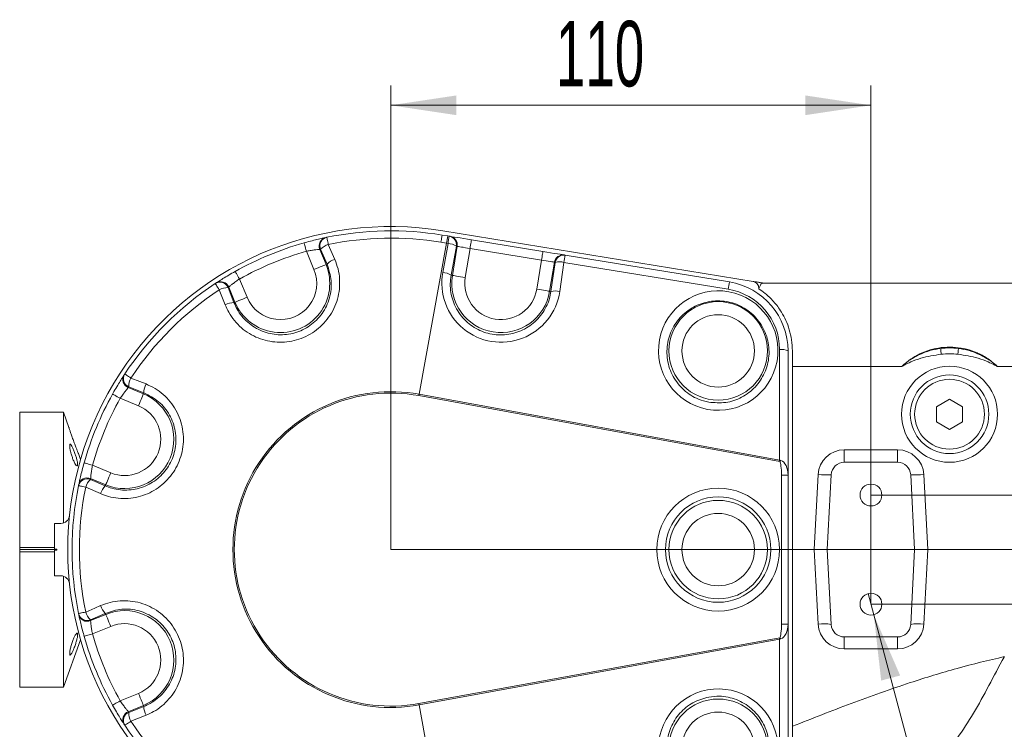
# Model space of a CAD drawing. Header units: millimetres. Extents: x 0 to 8410, y 0 to 5940.
# Tile 263 of 274: x 4405 to 5157, y 4840 to 5382. Entities that reach past the tile are written whole.
import ezdxf

# ---------------------------------------------------------------- set-up
doc = ezdxf.new("R2010")
doc.units = ezdxf.units.MM
doc.header["$LTSCALE"] = 10
doc.styles.add('SLDTEXTSTYLE0', font='TXT', dxfattribs={"width": 0.605})
doc.dimstyles.new('SLDDIMSTYLE10', dxfattribs={"dimtxt": 50, "dimasz": 50, "dimexe": 0, "dimexo": 0.0625, "dimgap": 12.5, "dimtad": 0, "dimtih": 1, "dimtoh": 1, "dimdec": 1, "dimlfac": 0.3, "dimrnd": 1e-09, "dimzin": 12, "dimdsep": 46, "dimtxsty": 'SLDTEXTSTYLE0', "dimblk1": 'NONE', "dimsah": 1, "dimcen": 0, "dimadec": 0, "dimazin": 0, "dimtfac": 1, "dimtmove": 0, "dimatfit": 3, "dimldrblk": 'NONE', "dimfxl": 1, "dimfrac": 2, "dimtolj": 1, "dimtzin": 12, "dimarcsym": 0})
doc.dimstyles.new('SLDDIMSTYLE11', dxfattribs={"dimtxt": 50, "dimasz": 50, "dimexe": 0, "dimexo": 0.0625, "dimgap": 12.5, "dimtad": 1, "dimtoh": 1, "dimdec": 1, "dimlfac": 0.3, "dimrnd": 1e-09, "dimzin": 12, "dimdsep": 46, "dimtxsty": 'SLDTEXTSTYLE0', "dimsah": 1, "dimcen": 0.09, "dimadec": 0, "dimazin": 0, "dimtfac": 1, "dimtofl": 0, "dimtmove": 0, "dimatfit": 3, "dimfxl": 1, "dimfrac": 2, "dimtolj": 1, "dimtzin": 12, "dimarcsym": 0})
doc.dimstyles.new('SLDDIMSTYLE12', dxfattribs={"dimtxt": 50, "dimasz": 50, "dimexe": 0, "dimexo": 0.0625, "dimgap": 12.5, "dimtad": 1, "dimtoh": 1, "dimdec": 1, "dimlfac": 0.3, "dimrnd": 1e-09, "dimzin": 12, "dimdsep": 46, "dimtxsty": 'SLDTEXTSTYLE0', "dimsah": 1, "dimcen": 0.09, "dimadec": 0, "dimazin": 0, "dimtfac": 1, "dimtofl": 0, "dimtmove": 0, "dimatfit": 3, "dimfxl": 1, "dimfrac": 2, "dimtolj": 1, "dimtzin": 12, "dimarcsym": 0})
doc.dimstyles.new('SLDDIMSTYLE13', dxfattribs={"dimtxt": 50, "dimasz": 50, "dimexe": 0, "dimexo": 0.0625, "dimgap": 12.5, "dimtad": 1, "dimtoh": 1, "dimdec": 1, "dimlfac": 0.3, "dimrnd": 1e-09, "dimzin": 12, "dimdsep": 46, "dimtxsty": 'SLDTEXTSTYLE0', "dimsah": 1, "dimcen": 0.09, "dimadec": 0, "dimazin": 0, "dimtol": 1, "dimtp": 0.2, "dimtm": 0.2, "dimtfac": 1, "dimtdec": 1, "dimtofl": 0, "dimtmove": 0, "dimatfit": 3, "dimfxl": 1, "dimfrac": 2, "dimtolj": 1, "dimarcsym": 0})

# ---------------------------------------------------------------- blocks, each defined once
blk = doc.blocks.new('*D60')
at = {"color": 7, "linetype": 'Continuous', "lineweight": 0}
for p, q in [((4688.14, 4977.43), (4688.14, 5331.61)), ((5054.8, 4935.76), (5054.8, 5331.61)), ((4688.14, 5316.61), (5054.8, 5316.61))]:
    blk.add_line(p, q, dxfattribs=at)
for points in [[(4688.14, 5316.61), (4738.14, 5309.11), (4738.14, 5324.11)], [(5054.8, 5316.61), (5004.8, 5324.11), (5004.8, 5309.11)]]:
    blk.add_solid(points, dxfattribs=at)
at = {"color": 7, "linetype": 'Continuous', "lineweight": 0, "insert": (4814.18, 5381.07), "char_height": 50, "attachment_point": 1, "style": 'SLDTEXTSTYLE0'}
blk.add_mtext('110', dxfattribs=at)
blk = doc.blocks.new('*D61')
at = {"color": 7, "linetype": 'Continuous', "lineweight": 0}
for p, q in [((5332.33, 5019.1), (5332.33, 5223.63)), ((5054.8, 5019.1), (5347.33, 5019.1)), ((5332.33, 4977.43), (5332.33, 5019.1)), ((4688.14, 4977.43), (5347.33, 4977.43)), ((5332.33, 4977.43), (5332.33, 4877.43))]:
    blk.add_line(p, q, dxfattribs=at)
for points in [[(5332.33, 5019.1), (5339.83, 5069.1), (5324.83, 5069.1)], [(5332.33, 4977.43), (5324.83, 4927.43), (5339.83, 4927.43)]]:
    blk.add_solid(points, dxfattribs=at)
at = {"color": 7, "linetype": 'Continuous', "lineweight": 0, "insert": (5267.87, 5074.09), "char_height": 50, "attachment_point": 1, "rotation": 90, "style": 'SLDTEXTSTYLE0'}
blk.add_mtext('12,5', dxfattribs=at)
blk = doc.blocks.new('*D62')
at = {"color": 7, "linetype": 'Continuous', "lineweight": 0}
for p, q in [((5441.68, 5019.1), (5441.68, 5324.48)), ((5054.8, 5019.1), (5456.68, 5019.1)), ((5441.68, 5019.1), (5441.68, 4935.76)), ((5054.8, 4935.76), (5456.68, 4935.76)), ((5441.68, 4935.76), (5441.68, 4835.76))]:
    blk.add_line(p, q, dxfattribs=at)
for points in [[(5441.68, 5019.1), (5449.18, 5069.1), (5434.18, 5069.1)], [(5441.68, 4935.76), (5434.18, 4885.76), (5449.18, 4885.76)]]:
    blk.add_solid(points, dxfattribs=at)
at = {"color": 7, "linetype": 'Continuous', "lineweight": 0, "char_height": 50, "attachment_point": 1, "rotation": 90, "style": 'SLDTEXTSTYLE0'}
for s, insert in [('±0,2', (5377.23, 5175.45)), ('25', (5377.23, 5079.97))]:
    blk.add_mtext(s, dxfattribs=dict(at, insert=insert))
blk = doc.blocks.new('SW_SYMBOL_HOLE_DEPTH')
at = {"color": 0, "linetype": 'Continuous', "lineweight": 0}
for p, q in [((0, 8750), (8000, 8750)), ((4000, 8750), (4000, 750)), ((1000, 5550), (4000, 750)), ((7000, 5550), (4000, 750))]:
    blk.add_line(p, q, dxfattribs=at)
blk = doc.blocks.new('*D63')
at = {"color": 7, "linetype": 'Continuous', "lineweight": 0}
for p, q in [((5052.66, 4943.82), (5056.95, 4927.71)), ((5056.95, 4927.71), (5130.82, 4650.62)), ((5130.82, 4650.62), (5520.01, 4650.62))]:
    blk.add_line(p, q, dxfattribs=at)
blk.add_solid([(5056.95, 4927.71), (5062.58, 4877.47), (5077.08, 4881.33)], dxfattribs=at)
at = {"color": 7, "linetype": 'Continuous', "lineweight": 0, "xscale": 0.0064453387, "yscale": 0.0064453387, "zscale": 0.0064453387}
blk.add_blockref('SW_SYMBOL_HOLE_DEPTH', (5358.75, 4657.85), dxfattribs=at)
at = {"color": 7, "linetype": 'Continuous', "lineweight": 0, "char_height": 50, "attachment_point": 1, "style": 'SLDTEXTSTYLE0'}
for s, insert in [('2x M', (5171.69, 4715.08)), ('6', (5320.56, 4715.08)), ('12', (5427.81, 4715.21))]:
    blk.add_mtext(s, dxfattribs=dict(at, insert=insert))
blk = doc.blocks.new('_NONE')

msp = doc.modelspace()

# ---------------------------------------------------------------- linework, layer by layer
at = {"color": 7, "linetype": 'Continuous', "lineweight": 0}
for p, q in [((4727.381448, 5217.578006), (4731.675764, 5216.876261)), ((4964.840789, 5182.15139), (4727.919082, 5220.867785)), ((4731.675764, 5216.876261), (4732.743879, 5216.701818)), ((4732.743879, 5216.701818), (4733.372509, 5216.598901)), ((4749.730805, 5213.925831), (4804.331839, 5205.003413)), ((4820.690532, 5202.329946), (4821.291347, 5202.231797)), ((4821.291347, 5202.231797), (4946.739256, 5181.73217)), ((4971.73347, 5180.763396), (5201.471229, 5180.763396)), ((4969.115634, 5176.546963), (4969.115634, 5177.190694)), ((4991.47135, 5129.096898), (4991.47135, 5034.319155)), ((4994.804442, 5117.307496), (4994.804442, 5129.096898)), ((4994.804442, 4977.430098), (4994.804442, 5117.307496)), ((5104.804416, 5086.536797), (5114.804486, 5092.310501)), ((5114.804486, 5092.310501), (5124.804556, 5086.536797)), ((4438.137988, 5082.430037), (4404.804686, 5082.430037)), ((4404.804686, 4979.083928), (4404.804686, 5082.430037)), ((4442.42833, 5070.642623), (4438.137988, 5082.430037)), ((4438.137988, 4997.714353), (4438.137988, 5082.430037)), ((5104.804416, 5074.989788), (5104.804416, 5086.536797)), ((5124.804556, 5086.536797), (5124.804556, 5074.989788)), ((5114.804486, 5069.216482), (5104.804416, 5074.989788)), ((5124.804556, 5074.989788), (5114.804486, 5069.216482)), ((4451.283991, 5046.311609), (4449.623008, 5050.875736)), ((5034.454643, 5044.096701), (5075.154284, 5044.096701)), ((4991.47135, 5034.319155), (4991.47135, 4920.541041)), ((5021.471162, 4977.430098), (5024.468481, 5034.620357)), ((5085.140844, 5034.620357), (5088.137765, 4977.430098)), ((4431.471407, 4977.763486), (4431.471407, 4997.430238)), ((4436.211963, 4997.430238), (4431.471407, 4997.430238)), ((4431.471407, 4979.083928), (4404.804686, 4979.083928)), ((4404.804686, 4979.083928), (4404.804686, 4977.430098)), ((4433.137953, 4977.430098), (4404.804686, 4977.430098)), ((4404.804686, 4977.430098), (4404.804686, 4975.776665)), ((4433.137953, 4977.763486), (4431.471407, 4977.763486)), ((4431.471407, 4957.429958), (4431.471407, 4977.096709)), ((4431.471407, 4977.096709), (4433.137953, 4977.096709)), ((4433.137953, 4977.096709), (4433.137953, 4977.763486)), ((4994.804442, 4842.561476), (4994.804442, 4977.430098)), ((4994.804442, 4977.430098), (5011.482616, 4977.430098)), ((5024.468481, 4920.240236), (5021.471162, 4977.430098)), ((5088.137765, 4977.430098), (5085.140844, 4920.240236)), ((5098.126312, 4977.430098), (5201.471229, 4977.430098)), ((4404.804686, 4872.430158), (4404.804686, 4975.776665)), ((4404.804686, 4975.776665), (4431.471407, 4975.776665)), ((4436.211963, 4957.429958), (4431.471407, 4957.429958)), ((4438.137988, 4872.430158), (4438.137988, 4957.145842)), ((4991.47135, 4920.541041), (4991.47135, 4825.763297)), ((5075.154284, 4910.763495), (5034.454643, 4910.763495)), ((4438.137988, 4872.430158), (4451.283991, 4908.548586)), ((4404.804686, 4872.430158), (4438.137988, 4872.430158)), ((4994.804442, 4842.561476), (4994.804442, 4825.763297))]:
    msp.add_line(p, q, dxfattribs=at)
at = {"color": 8, "linetype": 'Continuous', "lineweight": 0}
for p, q in [((4709.75993, 5096.005194), (4730.792025, 5211.346937)), ((4730.792025, 5211.346937), (4726.478239, 5212.051861)), ((4727.853914, 5189.032547), (4731.860141, 5211.172096)), ((4731.860141, 5211.172096), (4730.792025, 5211.346937)), ((4629.50466, 5191.269708), (4623.747249, 5205.169114)), ((4633.911033, 5206.619891), (4638.692518, 5195.075663)), ((4639.472544, 5195.398721), (4634.547213, 5206.751021)), ((4738.212406, 5209.052953), (4734.205782, 5186.913403)), ((4735.212703, 5186.748894), (4738.840639, 5208.950433)), ((4738.840639, 5208.950433), (4738.212406, 5209.052953)), ((4748.655935, 5207.34667), (4745.027601, 5185.144735)), ((4803.256968, 5198.423855), (4748.655935, 5207.34667)), ((4639.472544, 5195.398721), (4638.692518, 5195.075663)), ((4799.628635, 5176.222317), (4803.256968, 5198.423855)), ((4813.071867, 5196.820093), (4809.44393, 5174.618555)), ((4810.423036, 5174.458417), (4813.672681, 5196.721944)), ((4813.672681, 5196.721944), (4813.071867, 5196.820093)), ((4820.407609, 5196.702473), (4817.157566, 5174.438946)), ((4945.855518, 5176.202449), (4820.407609, 5196.702473)), ((4572.633485, 5183.996749), (4578.390499, 5170.097741)), ((4734.205782, 5186.913403), (4735.212703, 5186.748894)), ((4561.699211, 5164.315296), (4557.164887, 5175.832105)), ((4563.87796, 5177.478783), (4568.422615, 5165.968728)), ((4569.202641, 5166.291786), (4564.420759, 5177.836013)), ((4810.423036, 5174.458417), (4809.44393, 5174.618555)), ((4568.422615, 5165.968728), (4569.202641, 5166.291786)), ((4984.995901, 5045.816493), (4984.995901, 5130.146734)), ((4994.804442, 5117.307496), (5078.361412, 5117.307496)), ((5151.247958, 5117.307496), (5201.471229, 5117.307496)), ((4487.732231, 5101.147485), (4499.276459, 5096.365603)), ((4499.599516, 5097.145629), (4488.089064, 5101.689887)), ((4495.470504, 5087.177349), (4481.571098, 5092.93476)), ((4499.599516, 5097.145629), (4499.276459, 5096.365603)), ((4985.118687, 5044.709437), (4709.568401, 5094.955357)), ((4709.75993, 5096.005194), (4984.995901, 5045.816493)), ((5034.454643, 5044.096701), (5034.454643, 5053.615165)), ((5034.454643, 5053.615165), (5075.154284, 5053.615165)), ((5075.154284, 5044.096701), (5075.154284, 5053.615165)), ((4460.399131, 5041.820995), (4474.298536, 5036.063584)), ((4458.817223, 5031.021031), (4470.169524, 5026.095701)), ((4470.492581, 5026.875329), (4458.948354, 5031.657211)), ((4986.471315, 4920.541041), (4986.471315, 5034.319155)), ((4986.471315, 5034.319155), (4991.47135, 5034.319155)), ((5011.482616, 4977.430098), (5014.482319, 5034.66208)), ((5095.127006, 5034.66208), (5098.126312, 4977.430098)), ((4466.584503, 5020.172191), (4455.234587, 5025.109442)), ((4470.169524, 5026.095701), (4470.492581, 5026.875329)), ((5014.482319, 4920.592301), (5011.503279, 4977.430495)), ((5098.105649, 4977.430495), (5095.127006, 4920.592301)), ((4470.169524, 4928.764892), (4458.817223, 4923.839164)), ((4458.948354, 4923.202984), (4470.492581, 4927.984866)), ((4470.169524, 4928.764892), (4470.492581, 4927.984866)), ((4474.298536, 4918.796611), (4460.399131, 4913.039597)), ((4986.471315, 4920.541041), (4991.47135, 4920.541041)), ((4709.568401, 4859.905235), (4985.118687, 4910.151156)), ((5034.454643, 4901.639216), (5034.454643, 4910.763495)), ((5075.154284, 4901.639216), (5075.154284, 4910.763495)), ((4984.995901, 4909.043702), (4709.75993, 4858.855399)), ((4984.995901, 4824.713461), (4984.995901, 4909.043702)), ((5075.154284, 4901.639216), (5034.454643, 4901.639216)), ((4481.571098, 4861.925435), (4495.470504, 4867.682847)), ((4499.276459, 4858.494592), (4487.732231, 4853.71271)), ((4488.089064, 4853.170308), (4499.599516, 4857.714963)), ((4499.599516, 4857.714963), (4499.276459, 4858.494592)), ((4709.75993, 4858.855399), (4730.792025, 4743.513656)), ((4501.252552, 4850.991559), (4489.735742, 4846.456838))]:
    msp.add_line(p, q, dxfattribs=at)
at = {"color": 8, "linetype": 'Continuous', "lineweight": 0, "flags": 128}
for points in [[(4727.381448, 5217.578006), (4727.364758, 5217.476281), (4727.315485, 5217.173489), (4727.23482, 5216.679566), (4727.125148, 5216.009609), (4726.990441, 5215.184284), (4726.834277, 5214.229417), (4726.661821, 5213.174415), (4726.478239, 5212.051861)], [(4621.933281, 5211.584163), (4621.968249, 5211.46098), (4622.071564, 5211.095802), (4622.239252, 5210.502935), (4622.464557, 5209.705027), (4622.739533, 5208.733074), (4623.053054, 5207.624031), (4623.393198, 5206.420414), (4623.747249, 5205.169114)], [(4639.335453, 5215.819272), (4639.356116, 5215.718341), (4639.417708, 5215.417934), (4639.518241, 5214.927586), (4639.654139, 5214.262398), (4639.821827, 5213.443033), (4640.016138, 5212.495319), (4640.230318, 5211.447867), (4640.458405, 5210.333658)], [(4640.458405, 5210.333658), (4643.429498, 5203.503363), (4645.395656, 5198.983741)], [(4749.730805, 5213.925831), (4749.710142, 5213.799469), (4749.649346, 5213.425152), (4749.549607, 5212.817185), (4749.416093, 5211.999011), (4749.253173, 5211.002024), (4749.067207, 5209.86437), (4748.865743, 5208.630157), (4748.655935, 5207.34667)], [(4748.655935, 5207.34667), (4746.857464, 5207.640322), (4745.118995, 5207.924438), (4743.499338, 5208.189083), (4742.052138, 5208.425514), (4740.826269, 5208.626183), (4739.862263, 5208.78354), (4739.193101, 5208.892815), (4738.840639, 5208.950433)], [(4804.331839, 5205.003413), (4804.311176, 5204.877051), (4804.249982, 5204.502337), (4804.150641, 5203.894369), (4804.017126, 5203.076196), (4803.854207, 5202.079209), (4803.66824, 5200.941952), (4803.466777, 5199.707342), (4803.256968, 5198.423855)], [(4629.50466, 5191.269708), (4631.188293, 5191.967082), (4632.8155, 5192.641012), (4634.331842, 5193.269245), (4635.686457, 5193.830324), (4636.834045, 5194.305571), (4637.736459, 5194.679491), (4638.362705, 5194.93897), (4638.692518, 5195.075663)], [(4813.071867, 5196.820093), (4812.719404, 5196.87771), (4812.050243, 5196.986986), (4811.086635, 5197.144342), (4809.860368, 5197.344613), (4808.413565, 5197.581443), (4806.793511, 5197.846087), (4805.055439, 5198.130203), (4803.256968, 5198.423855)], [(4569.379866, 5189.815752), (4569.442252, 5189.703695), (4569.627424, 5189.372691), (4569.928229, 5188.835057), (4570.332745, 5188.111457), (4570.825875, 5187.229705), (4571.388145, 5186.223579), (4571.998497, 5185.132019), (4572.633485, 5183.996749)], [(4554.079751, 5180.505507), (4554.136574, 5180.419279), (4554.305851, 5180.163376), (4554.581225, 5179.745349), (4554.955542, 5179.179105), (4555.416087, 5178.480936), (4555.94935, 5177.673491), (4556.538244, 5176.781408), (4557.164887, 5175.832105)], [(4745.027601, 5185.144735), (4743.229131, 5185.438784), (4741.491059, 5185.7229), (4739.871005, 5185.987544), (4738.424202, 5186.223976), (4737.197935, 5186.424248), (4736.234327, 5186.582001), (4735.565165, 5186.691277), (4735.212703, 5186.748894)], [(4799.628635, 5176.222317), (4801.427106, 5175.928267), (4803.165575, 5175.644549), (4804.785231, 5175.379507), (4806.232432, 5175.143075), (4807.458301, 5174.942804), (4808.422307, 5174.785448), (4809.091468, 5174.676172), (4809.44393, 5174.618555)], [(4578.390499, 5170.097741), (4576.706866, 5169.400367), (4575.079659, 5168.726039), (4573.563317, 5168.098204), (4572.208702, 5167.537125), (4571.061114, 5167.06148), (4570.1587, 5166.687958), (4569.532454, 5166.428479), (4569.202641, 5166.291786)], [(5108.425994, 5126.578403), (5108.373145, 5127.170476), (5108.320296, 5127.757383), (5108.268241, 5128.335945), (5108.216981, 5128.903779), (5108.166913, 5129.457307), (5108.118037, 5129.994146), (5108.070751, 5130.511515), (5108.025054, 5131.006631)], [(5121.183375, 5126.578403), (5121.236225, 5127.170476), (5121.288677, 5127.757383), (5121.340731, 5128.335945), (5121.391991, 5128.903779), (5121.442457, 5129.457307), (5121.491333, 5129.994146), (5121.538619, 5130.511515), (5121.583918, 5131.006631)], [(4485.062738, 5111.488096), (4485.148966, 5111.431273), (4485.404869, 5111.262393), (4485.822499, 5110.986623), (4486.38914, 5110.612703), (4487.086912, 5110.152158), (4487.894356, 5109.618895), (4488.786836, 5109.030001), (4489.735742, 5108.403357)], [(4489.735742, 5108.403357), (4496.666173, 5105.674657), (4501.252552, 5103.869033)], [(4475.752492, 5096.188379), (4475.864152, 5096.125993), (4476.195554, 5095.940821), (4476.733188, 5095.640016), (4477.456788, 5095.235499), (4478.338539, 5094.74237), (4479.344268, 5094.179702), (4480.435828, 5093.569351), (4481.571098, 5092.93476)], [(4495.470504, 5087.177349), (4496.167878, 5088.860981), (4496.841808, 5090.488188), (4497.470041, 5092.00453), (4498.031119, 5093.359542), (4498.506367, 5094.50713), (4498.880287, 5095.409147), (4499.139766, 5096.035791), (4499.276459, 5096.365603)], [(4709.75993, 5096.005194), (4709.736089, 5095.874858), (4709.712247, 5095.744125), (4709.688405, 5095.612995), (4709.664166, 5095.481865), (4709.640324, 5095.350337), (4709.616482, 5095.21881), (4709.592243, 5095.086885), (4709.568401, 5094.955357)], [(4985.118687, 5044.709437), (4985.237499, 5044.807188), (4985.356311, 5044.904542), (4985.474725, 5045.001897), (4985.59314, 5045.099251), (4985.71076, 5045.19581), (4985.827982, 5045.291973), (4985.94441, 5045.387737), (4986.06044, 5045.483105)], [(4453.984081, 5043.634566), (4454.107264, 5043.599598), (4454.472442, 5043.496681), (4455.06531, 5043.328993), (4455.86282, 5043.10329), (4456.83517, 5042.828711), (4457.944214, 5042.514793), (4459.147433, 5042.17465), (4460.399131, 5041.820995)], [(4474.298536, 5036.063584), (4473.601162, 5034.379952), (4472.926835, 5032.752745), (4472.298999, 5031.236403), (4471.737921, 5029.881788), (4471.262276, 5028.733802), (4470.888753, 5027.831785), (4470.629275, 5027.205142), (4470.492581, 5026.875329)], [(4449.748575, 5026.232791), (4449.849903, 5026.211731), (4450.150311, 5026.150537), (4450.640658, 5026.050004), (4451.305846, 5025.913708), (4452.124814, 5025.74602), (4453.072925, 5025.552106), (4454.120377, 5025.33753), (4455.234587, 5025.109442)], [(4455.234587, 4929.750753), (4462.064484, 4932.721846), (4466.584503, 4934.688004)], [(4449.748575, 4928.627801), (4449.849903, 4928.648464), (4450.150311, 4928.710056), (4450.640658, 4928.810192), (4451.305846, 4928.946488), (4452.124814, 4929.114175), (4453.072925, 4929.308089), (4454.120377, 4929.522666), (4455.234587, 4929.750753)], [(4474.298536, 4918.796611), (4473.601162, 4920.480244), (4472.926835, 4922.107451), (4472.298999, 4923.623793), (4471.737921, 4924.978805), (4471.262276, 4926.126393), (4470.888753, 4927.02841), (4470.629275, 4927.655054), (4470.492581, 4927.984866)], [(4460.399131, 4913.039597), (4459.147433, 4912.685546), (4457.944214, 4912.345402), (4456.83517, 4912.031881), (4455.86282, 4911.756905), (4455.06531, 4911.531202), (4454.472442, 4911.363515), (4454.107264, 4911.260597), (4453.984081, 4911.225629)], [(4985.118687, 4910.151156), (4985.237499, 4910.053405), (4985.356311, 4909.955653), (4985.474725, 4909.858299), (4985.59314, 4909.761342), (4985.71076, 4909.664385), (4985.827982, 4909.568223), (4985.94441, 4909.472458), (4986.06044, 4909.377488)], [(4495.470504, 4867.682847), (4496.167878, 4865.999214), (4496.841808, 4864.372007), (4497.470041, 4862.855665), (4498.031119, 4861.50105), (4498.506367, 4860.353065), (4498.880287, 4859.451048), (4499.139766, 4858.824404), (4499.276459, 4858.494592)], [(4481.571098, 4861.925435), (4480.435828, 4861.290845), (4479.344268, 4860.680493), (4478.338539, 4860.117825), (4477.456788, 4859.625094), (4476.733188, 4859.220179), (4476.195554, 4858.919772), (4475.864152, 4858.7346), (4475.752492, 4858.671817)], [(4709.75993, 4858.855399), (4709.736089, 4858.985734), (4709.712247, 4859.11607), (4709.688405, 4859.2472), (4709.664166, 4859.37833), (4709.640324, 4859.509858), (4709.616482, 4859.641385), (4709.592243, 4859.77331), (4709.568401, 4859.905235)], [(4489.735742, 4846.456838), (4488.786836, 4845.830195), (4487.894356, 4845.241301), (4487.086912, 4844.708435), (4486.38914, 4844.247493), (4485.822499, 4843.873573), (4485.404869, 4843.597802), (4485.148966, 4843.428922), (4485.062738, 4843.372099)]]:
    msp.add_lwpolyline(points, dxfattribs=at)
at = {"color": 7, "linetype": 'Continuous', "lineweight": 0, "flags": 128}
for points in [[(4733.372509, 5216.598901), (4733.959814, 5216.503136), (4735.075215, 5216.320746), (4736.681362, 5216.058485), (4738.724609, 5215.724302), (4741.13661, 5215.330514), (4743.836303, 5214.889042), (4746.733486, 5214.415781), (4749.730805, 5213.925831)], [(4804.331839, 5205.003413), (4807.329555, 5204.513463), (4810.226738, 5204.040202), (4812.926431, 5203.59873), (4815.338035, 5203.204942), (4817.381282, 5202.870759), (4818.987826, 5202.608498), (4820.103228, 5202.426108), (4820.690532, 5202.329946)]]:
    msp.add_lwpolyline(points, dxfattribs=at)
at = {"color": 8, "linetype": 'Continuous', "lineweight": 0}
for centre, radius in [((4938.137931, 5129.096812), 37.607845), ((4938.137931, 5129.096812), 27.662626), ((4938.137931, 4977.430145), 46.87353), ((4938.137931, 4977.430145), 40.243384), ((4938.137931, 4977.430145), 37.607845), ((4938.137931, 4977.430145), 27.662626), ((4938.137931, 4825.763479), 37.607845), ((4938.137931, 4825.763479), 27.662626)]:
    msp.add_circle(centre, radius, dxfattribs=at)
at = {"color": 7, "linetype": 'Continuous', "lineweight": 0}
for centre, radius in [((5114.804597, 5080.763479), 36.666667), ((5114.804597, 5080.763479), 30), ((5114.804597, 5080.763479), 26.666667), ((5054.804597, 5019.096812), 8.333333), ((5054.804597, 4935.763479), 8.333333)]:
    msp.add_circle(centre, radius, dxfattribs=at)
for centre, radius, start, end in [((4688.137931, 4977.430145), 246.666667, 80.719096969, 279.280903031), ((4688.137931, 4977.430145), 243.333333, 80.719096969, 101.569592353), ((4688.137931, 4977.430145), 243.333333, 105.787677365, 119.212322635), ((4688.137931, 4977.430145), 243.333333, 101.569592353, 101.726843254), ((4688.137931, 4977.430145), 243.333333, 123.430407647, 146.569592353), ((4688.137931, 4977.430145), 243.333333, 123.273156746, 123.430407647), ((4938.137931, 5129.096812), 53.333333, 0, 80.719096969), ((4688.137931, 4977.430145), 243.333333, 146.569592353, 146.726843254), ((4688.137931, 4977.430145), 243.333333, 150.787677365, 164.212322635), ((5034.454762, 5034.096812), 10, 90, 177), ((5075.154433, 5034.096812), 10, 3, 90), ((4688.137931, 4977.430145), 243.333333, 168.430407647, 191.569592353), ((4688.137931, 4977.430145), 243.333333, 168.273156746, 168.430407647), ((4436.212016, 5004.096812), 6.666667, 270, 353.957671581), ((4436.212016, 4950.763479), 6.666667, 6.042328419, 90), ((4688.137931, 4977.430145), 243.333333, 191.569592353, 191.726843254), ((5034.454762, 4920.763479), 10, 183, 270), ((5075.154433, 4920.763479), 10, 270, 357), ((4688.137931, 4977.430145), 243.333333, 195.787677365, 209.212322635), ((4688.137931, 4977.430145), 243.333333, 213.273156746, 213.430407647), ((4688.137931, 4977.430145), 243.333333, 213.430407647, 236.569592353)]:
    msp.add_arc(centre, radius, start, end, dxfattribs=at)
at = {"color": 8, "linetype": 'Continuous', "lineweight": 0}
for centre, radius, start, end in [((4640.057035, 5209.173065), 6.655226, 101.929104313, 202.558990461), ((4640.693579, 5209.303876), 6.65544, 101.774627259, 202.55525444), ((4644.883659, 5196.364265), 14.653559, 107.577271, 134.860900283), ((4688.137931, 4977.430145), 237.733808, 80.719096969, 101.569592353), ((4300.37791, 5282.974244), 436.333338, 350.551715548, 351.287002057), ((4303.209379, 5282.512842), 434.546864, 350.550819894, 351.289181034), ((4730.776385, 5197.343242), 13.871256, 57.58321272, 85.518935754), ((4731.653996, 5210.143326), 6.648433, 350.560583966, 80.564874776), ((4732.282736, 5210.040884), 6.647946, 350.559202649, 80.565133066), ((4688.137931, 4977.430145), 236.666667, 105.787677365, 119.212322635), ((4682.012475, 4974.892898), 236.666667, 101.569592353, 101.726843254), ((4603.947576, 5180.683643), 37.607845, 202.5, 22.5), ((4649.840699, 5184.95417), 14.716904, 107.579962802, 134.789690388), ((4819.63585, 5195.766068), 6.648071, 80.871756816, 170.877490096), ((4820.236665, 5195.667919), 6.648071, 80.871756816, 170.877490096), ((4817.000929, 5183.147418), 13.976587, 75.892503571, 103.776210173), ((4367.923261, 5271.857211), 458.683245, 350.569629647, 351.269087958), ((4603.947576, 5180.683643), 27.662626, 202.5, 22.5), ((4726.765435, 5175.19093), 13.884349, 57.596377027, 85.503619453), ((4557.726428, 5174.937745), 6.655691, 22.44424324, 123.223309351), ((4558.269202, 5175.295031), 6.655693, 22.44372554, 123.067792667), ((4772.328286, 5180.683643), 37.607845, 170.719096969, 350.719096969), ((4772.328286, 5180.683643), 27.662626, 170.719096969, 350.719096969), ((4517.204757, 5247.543194), 434.546864, 350.550819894, 351.289181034), ((4688.137931, 4977.430145), 237.733808, 123.430407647, 146.569592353), ((4563.911483, 5162.835063), 14.643758, 90.131163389, 117.433238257), ((4694.263387, 4979.967392), 236.666667, 123.273156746, 123.430407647), ((4813.751088, 5160.885568), 13.974912, 75.89162808, 103.777066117), ((4938.329365, 5130.146642), 46.666667, 360, 80.719096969), ((4568.476883, 5151.251551), 14.717278, 90.211270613, 117.42097865), ((4986.539469, 5119.172166), 11.082588, 63.575915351, 98.006105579), ((4490.272946, 5107.298959), 6.655513, 146.930347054, 247.55813474), ((4490.630375, 5107.841278), 6.655664, 146.775084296, 247.553120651), ((4502.752265, 5101.651986), 14.663249, 152.585266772, 179.851900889), ((4685.600684, 4971.304689), 236.666667, 146.569592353, 146.726843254), ((4514.311823, 5097.093331), 14.7124, 152.577807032, 179.796330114), ((4688.137931, 4977.430145), 120.530108, 79.665802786, 280.334197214), ((4688.137931, 4977.430145), 236.666667, 150.787677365, 164.212322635), ((4484.884434, 5061.6205), 37.607845, 247.5, 67.5), ((4688.137931, 4977.430145), 119.462967, 79.665802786, 280.334197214), ((4484.884434, 5061.6205), 27.662626, 247.5, 67.5), ((5034.454762, 5033.615233), 20, 90, 177), ((5075.154433, 5033.615233), 20, 3, 90), ((4456.264271, 5024.874309), 6.655806, 67.445144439, 168.222900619), ((4456.3954, 5025.510791), 6.655528, 67.444146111, 168.067759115), ((4469.200548, 5020.686963), 14.649451, 135.136222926, 162.429020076), ((4690.675178, 4983.555602), 236.666667, 168.273156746, 168.430407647), ((5019.692613, 5086.629563), 52.228024, 264.274620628, 275.246606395), ((5089.916706, 5086.630926), 52.22938, 264.753536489, 275.725236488), ((4688.137931, 4977.430145), 237.733808, 168.430407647, 191.569592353), ((4480.615689, 5015.726867), 14.718528, 135.212861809, 162.420890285), ((4480.611216, 4939.131317), 14.713657, 197.576902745, 224.792750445), ((4456.264253, 4929.985739), 6.655678, 191.772545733, 292.555482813), ((4456.395521, 4929.349519), 6.655588, 191.929646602, 292.554514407), ((4469.20454, 4934.175651), 14.653986, 197.575285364, 224.859471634), ((4484.884434, 4893.23979), 37.607845, 292.5, 112.5), ((4690.675178, 4971.304689), 236.666667, 191.569592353, 191.726843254), ((4484.884434, 4893.23979), 27.662626, 292.5, 112.5), ((5034.454762, 4921.63905), 20, 183, 270), ((5018.462319, 4891.680654), 29.184306, 78.12360038, 97.838116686), ((5075.154433, 4921.63905), 20, 270, 357), ((5091.147, 4891.680839), 29.184124, 82.161821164, 101.876461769), ((4688.137931, 4977.430145), 236.666667, 195.787677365, 209.212322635), ((4514.308213, 4857.766374), 14.708787, 180.200262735, 207.425600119), ((4490.272529, 4847.561513), 6.655098, 112.439459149, 213.070741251), ((4490.630375, 4847.018917), 6.655664, 112.446879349, 213.224915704), ((4685.600684, 4983.555602), 236.666667, 213.273156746, 213.430407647), ((4502.75501, 4853.208883), 14.665996, 180.150701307, 207.412131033), ((4688.137931, 4977.430145), 237.733808, 213.430407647, 236.569592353)]:
    msp.add_arc(centre, radius, start, end, dxfattribs=at)
for centre, major_axis, ratio, start_param, end_param in [((4772.381345, 5180.974623), (8.118688, 44.523183), 0.9998547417, 1.5721352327, 4.747811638), ((4984.804597, 5044.766573), (-0.743914, 6.911672), 0.0440207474, 4.6993690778, 4.8601318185), ((4984.804597, 5044.766573), (6.659579, -2.016671), 0.1523970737, 1.4274311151, 1.5881938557), ((4984.804597, 5034.319322), (0, -10.579359), 0.1575394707, 1.5707963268, 2.9521108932), ((4984.804597, 5034.319322), (0, 11.367057), 0.5864901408, 4.7123889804, 6.0937035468), ((4984.804597, 4920.540969), (0, -10.579359), 0.1575394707, 0.1894817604, 1.5707963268), ((4984.804597, 4920.540969), (0, 11.367057), 0.5864901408, 3.331074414, 4.7123889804), ((4984.804597, 4910.093717), (0.743914, 6.911672), 0.0440207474, 4.5646461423, 4.7254088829), ((4984.804597, 4910.093717), (6.659579, 2.016671), 0.1523970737, 4.6949914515, 4.8557541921)]:
    msp.add_ellipse(centre, major_axis=major_axis, ratio=ratio, start_param=start_param, end_param=end_param, dxfattribs=at)
for centre, major_axis in [((4938.189895, 5129.381787), (8.182931, 44.875494)), ((4938.189895, 4825.478503), (-8.182931, 44.875494))]:
    msp.add_ellipse(centre, major_axis=major_axis, ratio=0.9998547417, dxfattribs=at)
at = {"color": 7, "linetype": 'Continuous', "lineweight": 0}
for centre, major_axis, ratio, start_param, end_param in [((4973.334614, 5114.096812), (0, 66.666667), 0.1808186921, 0.3300625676, 0.3575711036), ((5015.312454, 5050.986284), (3.901688, 73.554231), 0.1357617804, 3.1487940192, 3.1508543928), ((5094.29674, 5050.986284), (-3.901688, 73.554231), 0.1357617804, 3.1323309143, 3.1343912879)]:
    msp.add_ellipse(centre, major_axis=major_axis, ratio=ratio, start_param=start_param, end_param=end_param, dxfattribs=at)
for points, knots in [([(4621.933281, 5211.584163), (4622.621153, 5211.776667), (4625.179506, 5212.492634), (4629.512598, 5213.614625), (4634.118676, 5214.704362), (4637.522175, 5215.444252), (4638.295861, 5215.604642), (4638.681392, 5215.684565)], [0, 0, 0, 0, 0.0862507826, 0.3207864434, 0.5507223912, 0.7761232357, 1, 1, 1, 1]), ([(4554.63765, 5180.872671), (4554.708085, 5180.918844), (4555.004733, 5181.113306), (4556.4983, 5182.089633), (4559.836556, 5184.206159), (4564.289813, 5186.921043), (4567.679928, 5188.848999), (4569.379866, 5189.815752)], [0, 0, 0, 0, 0.0710094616, 0.2990680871, 0.5311016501, 0.7648758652, 1, 1, 1, 1]), ([(4969.115634, 5177.190694), (4969.058484, 5177.757217), (4968.945251, 5178.879681), (4968.075692, 5180.370962), (4966.804287, 5181.508337), (4965.628404, 5182.005261), (4964.954561, 5182.130281), (4964.840789, 5182.15139)], [0, 0, 0, 0, 0.23857048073, 0.47268382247, 0.7100037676, 0.95103691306, 1, 1, 1, 1]), ([(4964.840789, 5182.15139), (4965.661175, 5182.017411), (4967.30297, 5181.749286), (4970.914503, 5181.158765), (4972.417115, 5180.91327), (4973.334451, 5180.763396)], [0, 0, 0, 0, 0.28006778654, 0.56048501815, 1, 1, 1, 1]), ([(4971.73347, 5180.763396), (4971.488716, 5180.69686), (4970.962998, 5180.553945), (4970.443107, 5179.401736), (4969.767625, 5177.913894), (4969.427565, 5177.164865)], [0, 0, 0, 0, 0.3019550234, 0.6485812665, 1, 1, 1, 1]), ([(4994.804442, 5129.096898), (4994.67618, 5131.921467), (4994.419527, 5137.573432), (4992.580079, 5145.411246), (4989.914137, 5152.511972), (4985.96252, 5159.924234), (4980.55877, 5167.054809), (4974.451405, 5172.849097), (4970.70234, 5175.447324), (4969.115634, 5176.546963)], [0, 0, 0, 0, 0.1228365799, 0.2457960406, 0.367637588, 0.4895898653, 0.6761543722, 0.8629397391, 1, 1, 1, 1]), ([(4475.752492, 5096.188379), (4476.102754, 5096.810845), (4477.405488, 5099.125998), (4479.676188, 5102.983107), (4482.16218, 5107.010951), (4484.045831, 5109.941054), (4484.479485, 5110.601497), (4484.695573, 5110.930594)], [0, 0, 0, 0, 0.086244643, 0.3207714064, 0.5507141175, 0.7761223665, 1, 1, 1, 1]), ([(4442.423959, 5070.641033), (4442.413274, 5070.674149), (4442.373001, 5070.798966), (4442.653552, 5069.934698), (4443.239545, 5068.157223), (4444.128763, 5065.516615), (4445.247962, 5062.301083), (4446.511906, 5058.808928), (4447.682034, 5055.713513), (4448.297028, 5054.154308), (4448.55529, 5053.499532)], [0, 0, 0, 0, 0.0468541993, 0.1765996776, 0.3075792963, 0.4431704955, 0.5855713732, 0.7349514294, 0.8886949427, 1, 1, 1, 1]), ([(4446.994046, 5043.087395), (4447.318876, 5042.565178), (4447.969168, 5041.519726), (4448.694747, 5041.104384), (4449.074745, 5041.649971), (4449.068317, 5043.048629), (4448.72497, 5045.05067), (4448.097004, 5047.497284), (4447.231723, 5050.23382), (4446.204557, 5053.019824), (4445.13666, 5055.498493), (4444.175642, 5057.274591), (4443.453162, 5058.068631), (4443.040806, 5057.823654), (4442.946894, 5056.669229), (4443.149445, 5054.804782), (4443.619618, 5052.428294), (4444.330495, 5049.73002), (4445.242753, 5046.956368), (4446.175693, 5044.643517), (4446.756415, 5043.539257), (4446.994046, 5043.087395)], [0, 0, 0, 0, 0.0559959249, 0.1121007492, 0.165315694, 0.2150068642, 0.2633077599, 0.3128074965, 0.3653273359, 0.4213436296, 0.4797606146, 0.5383480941, 0.5949079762, 0.6484089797, 0.6992554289, 0.7487735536, 0.798533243, 0.849943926, 0.9039441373, 0.9606940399, 1, 1, 1, 1]), ([(4448.55529, 5053.499532), (4448.817063, 5052.846395), (4449.341139, 5051.538796), (4449.684336, 5050.713621), (4449.630505, 5050.843256), (4449.617843, 5050.873749)], [0, 0, 0, 0, 0.4328580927, 0.8665949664, 1, 1, 1, 1]), ([(4449.883679, 5026.886853), (4449.900764, 5026.969347), (4449.972715, 5027.316775), (4450.338531, 5029.062687), (4451.202407, 5032.920051), (4452.43121, 5037.988813), (4453.465482, 5041.749102), (4453.984081, 5043.634566)], [0, 0, 0, 0, 0.0710103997, 0.299065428, 0.5311022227, 0.7648877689, 1, 1, 1, 1]), ([(5021.471162, 4977.430098), (5021.422773, 4977.428789), (5021.300951, 4977.425496), (5020.110008, 4977.447975), (5017.85801, 4977.463831), (5014.869646, 4977.468057), (5012.625427, 4977.443016), (5011.503279, 4977.430495)], [0, 0, 0, 0, 0.1413541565, 0.3558616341, 0.5703672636, 0.7851761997, 1, 1, 1, 1]), ([(5098.105649, 4977.430495), (5097.375927, 4977.439455), (5095.52957, 4977.462126), (5092.728922, 4977.467298), (5090.193035, 4977.454961), (5088.469478, 4977.429242), (5088.248334, 4977.429813), (5088.137765, 4977.430098)], [0, 0, 0, 0, 0.1401479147, 0.3546048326, 0.569437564, 0.7847268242, 1, 1, 1, 1]), ([(4453.984081, 4911.225629), (4453.791574, 4911.913368), (4453.075501, 4914.47156), (4451.953553, 4918.804594), (4450.864082, 4923.411027), (4450.123355, 4926.814492), (4449.96339, 4927.5882), (4449.883679, 4927.97374)], [0, 0, 0, 0, 0.0862355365, 0.3207715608, 0.5507205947, 0.7761238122, 1, 1, 1, 1]), ([(4446.825564, 4903.54418), (4447.15993, 4904.505615), (4447.829239, 4906.430141), (4448.604551, 4909.256939), (4449.043015, 4911.544302), (4449.092217, 4913.043003), (4448.795781, 4913.696369), (4448.20676, 4913.521294), (4447.373398, 4912.500051), (4446.364157, 4910.637101), (4445.292549, 4908.056907), (4444.306429, 4905.069113), (4443.542507, 4902.118283), (4443.081449, 4899.626458), (4442.941785, 4897.860854), (4443.101385, 4896.929784), (4443.533652, 4896.86247), (4444.210346, 4897.656919), (4445.095762, 4899.289084), (4446.01147, 4901.369805), (4446.590412, 4902.916109), (4446.825564, 4903.54418)], [0, 0, 0, 0, 0.0565324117, 0.1131621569, 0.166988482, 0.2171078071, 0.2654434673, 0.3146206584, 0.3666234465, 0.4221537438, 0.4803370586, 0.5390567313, 0.5960215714, 0.6499834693, 0.7011551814, 0.7507694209, 0.8003996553, 0.8514920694, 0.9050680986, 0.9614410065, 1, 1, 1, 1]), ([(5156.615555, 4895.75584), (5156.557266, 4895.64789), (5152.543092, 4888.213742), (5144.818635, 4873.417331), (5133.233441, 4852.287343), (5120.800972, 4833.074272), (5106.951996, 4816.479649), (5091.03072, 4803.287887), (5073.882982, 4794.089448), (5055.893254, 4788.055452), (5043.651912, 4785.743371), (5037.53064, 4784.587217)], [0, 0, 0, 0, 0.0019285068, 0.1328104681, 0.2636933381, 0.3956916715, 0.5276632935, 0.6580973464, 0.7884609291, 0.894220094, 1, 1, 1, 1]), ([(4484.695573, 4843.929998), (4484.649402, 4844.000441), (4484.454949, 4844.297114), (4483.478504, 4845.79004), (4481.362248, 4849.129085), (4478.646767, 4853.581869), (4476.719061, 4856.971984), (4475.752492, 4858.671817)], [0, 0, 0, 0, 0.0710101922, 0.2990659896, 0.5311110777, 0.7648949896, 1, 1, 1, 1])]:
    msp.add_open_spline(points, degree=3, knots=knots, dxfattribs=at)
at = {"color": 8, "linetype": 'Continuous', "lineweight": 0}
for points, knots in [([(4633.911033, 5206.619891), (4633.674998, 5206.599852), (4633.201473, 5206.559651), (4631.127169, 5206.349949), (4628.332832, 5205.987458), (4625.707476, 5205.554904), (4624.161553, 5205.250652), (4623.747249, 5205.169114)], [0, 0, 0, 0, 0.2249735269, 0.4513341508, 0.6814166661, 0.9146204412, 1, 1, 1, 1]), ([(4645.395656, 5198.983741), (4646.303933, 5196.568905), (4648.120429, 5191.739387), (4649.245076, 5184.04403), (4649.105857, 5176.290494), (4647.641724, 5168.655182), (4644.870472, 5161.383315), (4640.927168, 5154.69171), (4635.891113, 5148.795651), (4629.998823, 5143.853955), (4623.383734, 5140.010729), (4616.308109, 5137.318682), (4608.920854, 5135.859654), (4601.432515, 5135.603507), (4594.015322, 5136.601147), (4586.824424, 5138.78762), (4580.084446, 5142.167756), (4573.924892, 5146.644163), (4568.618259, 5152.142331), (4564.448309, 5158.09535), (4562.557109, 5162.374267), (4561.699211, 5164.315296)], [0, 0, 0, 0, 0.0540867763, 0.1081701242, 0.1622857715, 0.2163999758, 0.2704327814, 0.3244595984, 0.3778239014, 0.4311850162, 0.4835242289, 0.5358638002, 0.5875119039, 0.6391620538, 0.6909959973, 0.7428337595, 0.7955385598, 0.8482449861, 0.9018632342, 0.9554825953, 1, 1, 1, 1]), ([(4568.422615, 5165.968728), (4569.153829, 5164.313488), (4571.641611, 5158.681918), (4578.452704, 5150.481872), (4589.529157, 5143.623256), (4602.173009, 5140.795962), (4615.058236, 5142.227528), (4624.917941, 5146.938843), (4631.545172, 5152.536091), (4635.814115, 5157.580141), (4639.1511, 5163.30503), (4642.227391, 5171.566856), (4643.559028, 5182.791526), (4640.834448, 5191.197115), (4639.472544, 5195.398721)], [0, 0, 0, 0, 0.0447407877, 0.152220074, 0.2577862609, 0.3612990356, 0.4640827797, 0.5681088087, 0.6214463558, 0.6747857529, 0.7289803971, 0.7831871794, 0.8916242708, 1, 1, 1, 1]), ([(4572.633485, 5183.996749), (4571.676281, 5183.344528), (4569.760889, 5182.039415), (4567.287307, 5180.169263), (4565.444256, 5178.693827), (4564.622651, 5178.006203), (4564.459498, 5177.868669), (4564.420759, 5177.836013)], [0, 0, 0, 0, 0.2332073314, 0.466654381, 0.6994784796, 0.9286449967, 1, 1, 1, 1]), ([(4734.205782, 5186.913403), (4733.916043, 5184.720007), (4733.336582, 5180.333357), (4733.891834, 5173.677552), (4735.521226, 5167.210977), (4738.232417, 5161.117879), (4741.956012, 5155.596749), (4748.005268, 5149.249044), (4757.410981, 5143.439626), (4770.228365, 5140.6272), (4783.156605, 5142.145947), (4794.881117, 5147.78109), (4804.130207, 5156.97945), (4808.932309, 5166.539645), (4810.077924, 5172.625176), (4810.423036, 5174.458417)], [0, 0, 0, 0, 0.0545456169, 0.1090877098, 0.1636545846, 0.2182144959, 0.2721050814, 0.3259890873, 0.4315362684, 0.5354382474, 0.6385908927, 0.7421717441, 0.8471580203, 0.9539569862, 1, 1, 1, 1]), ([(4969.427565, 5177.164865), (4969.369255, 5177.166781), (4969.265139, 5177.170203), (4969.161313, 5177.184433), (4969.115634, 5177.190694)], [0, 0, 0, 0, 0.5600507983, 1, 1, 1, 1]), ([(4931.004822, 5089.979164), (4935.3185, 5089.616397), (4943.944562, 5088.890972), (4956.438012, 5093.217594), (4966.907479, 5101.093658), (4974.280189, 5112.144843), (4977.058283, 5122.977416), (4977.00281, 5131.872669), (4975.835003, 5138.492715), (4973.527381, 5144.814556), (4970.201329, 5150.645937), (4965.914622, 5155.802475), (4959.224296, 5161.552553), (4949.231811, 5166.435219), (4936.121953, 5167.994875), (4923.299297, 5165.214076), (4912.071225, 5158.406485), (4903.619452, 5148.23472), (4899.728167, 5137.789387), (4898.839737, 5128.966925), (4899.294173, 5122.267921), (4900.912014, 5115.739159), (4903.600151, 5109.578144), (4907.319994, 5103.986321), (4911.891164, 5099.117309), (4917.22368, 5095.149209), (4923.559301, 5091.80025), (4928.356005, 5090.627033), (4931.004822, 5089.979164)], [0, 0, 0, 0, 0.0522348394, 0.1044540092, 0.1572873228, 0.2109964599, 0.2655610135, 0.2931694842, 0.3207773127, 0.348308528, 0.3758363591, 0.4030030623, 0.4301683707, 0.4833448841, 0.535773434, 0.5879890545, 0.6405956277, 0.6940263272, 0.7483705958, 0.7759432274, 0.8035148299, 0.8311010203, 0.8586838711, 0.8859755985, 0.9132649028, 0.9400930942, 0.9669184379, 1, 1, 1, 1]), ([(5078.361412, 5117.307496), (5078.510776, 5117.451401), (5080.584808, 5119.449612), (5084.929089, 5122.942103), (5092.035087, 5127.072833), (5099.906199, 5130.078062), (5106.336771, 5131.408142), (5112.822499, 5132.05078), (5119.351364, 5132.008556), (5127.794444, 5130.609547), (5135.843872, 5127.836991), (5143.927237, 5123.643113), (5148.66058, 5119.546707), (5151.247958, 5117.307496)], [0, 0, 0, 0, 0.0077234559, 0.1072456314, 0.2067949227, 0.3136132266, 0.4204115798, 0.4502861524, 0.5562122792, 0.6621524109, 0.7675432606, 0.8729326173, 1, 1, 1, 1]), ([(5078.361412, 5117.307496), (5078.394503, 5117.337721), (5078.538964, 5117.469662), (5078.796858, 5117.700723), (5079.217081, 5118.072413), (5079.829999, 5118.601649), (5080.75967, 5119.375971), (5082.723234, 5120.92406), (5085.433523, 5122.816844), (5088.837528, 5124.828149), (5093.460127, 5127.153103), (5099.800376, 5129.582264), (5105.283634, 5130.531866), (5108.025054, 5131.006631)], [0, 0, 0, 0, 0.0040479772, 0.0176712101, 0.0312765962, 0.0547274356, 0.0908302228, 0.1405992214, 0.2807212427, 0.3894402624, 0.4981498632, 0.7490940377, 1, 1, 1, 1]), ([(5121.583918, 5131.006631), (5124.325351, 5130.531888), (5129.808633, 5129.58233), (5136.148845, 5127.152858), (5140.771717, 5124.828391), (5144.175512, 5122.816538), (5146.886154, 5120.924253), (5148.84961, 5119.375869), (5149.779494, 5118.601941), (5150.391827, 5118.07204), (5150.812572, 5117.701086), (5151.069951, 5117.469308), (5151.214723, 5117.337708), (5151.247958, 5117.307496)], [0, 0, 0, 0, 0.25090344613, 0.50184510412, 0.6105642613, 0.71927192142, 0.85940232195, 0.90917082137, 0.94527324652, 0.96871481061, 0.9823290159, 0.99594322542, 1, 1, 1, 1]), ([(5108.425994, 5126.578403), (5103.21378, 5125.796218), (5095.261971, 5124.602908), (5085.990506, 5121.108609), (5081.231828, 5118.867946), (5078.994824, 5117.659858), (5078.399288, 5117.328567), (5078.361412, 5117.307496)], [0, 0, 0, 0, 0.4975518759, 0.7590702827, 0.9354047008, 0.9958917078, 1, 1, 1, 1]), ([(5121.183375, 5126.578403), (5119.057079, 5126.720464), (5114.804618, 5127.004576), (5110.552158, 5126.720458), (5108.425994, 5126.578403)], [0, 0, 0, 0, 0.50001554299, 1, 1, 1, 1]), ([(5151.247958, 5117.307496), (5151.210082, 5117.328567), (5150.614546, 5117.659858), (5148.377541, 5118.867944), (5143.61876, 5121.108688), (5134.347208, 5124.602734), (5126.395439, 5125.79616), (5121.183375, 5126.578403)], [0, 0, 0, 0, 0.0041082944, 0.0645953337, 0.2409298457, 0.5024601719, 1, 1, 1, 1]), ([(4501.252552, 5103.869033), (4503.602317, 5102.803678), (4508.301808, 5100.672985), (4514.538781, 5096.026991), (4519.922285, 5090.445375), (4524.286727, 5084.011813), (4527.468257, 5076.909851), (4529.41213, 5069.390104), (4530.019999, 5061.659818), (4529.347804, 5053.999041), (4527.388067, 5046.603716), (4524.288496, 5039.696775), (4520.096169, 5033.441832), (4514.982566, 5027.965511), (4509.032283, 5023.426362), (4502.401541, 5019.887807), (4495.245508, 5017.511882), (4487.724777, 5016.321838), (4480.084613, 5016.456994), (4472.926681, 5017.718064), (4468.563679, 5019.406343), (4466.584503, 5020.172191)], [0, 0, 0, 0, 0.054086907, 0.108172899, 0.1622867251, 0.2164012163, 0.2704315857, 0.3244604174, 0.3778231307, 0.4311850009, 0.4835255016, 0.5358654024, 0.5875131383, 0.6391630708, 0.6909954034, 0.7428341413, 0.7955376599, 0.8482461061, 0.9018624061, 0.9554821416, 1, 1, 1, 1]), ([(4487.732231, 5101.147485), (4487.579622, 5100.966327), (4487.273467, 5100.602901), (4485.954452, 5098.988632), (4484.235365, 5096.755664), (4482.683957, 5094.593976), (4481.806313, 5093.285454), (4481.571098, 5092.93476)], [0, 0, 0, 0, 0.2249699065, 0.4513189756, 0.6814184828, 0.9146177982, 1, 1, 1, 1]), ([(4470.169524, 5026.095701), (4471.856935, 5025.442272), (4477.59806, 5023.219092), (4488.212565, 5022.236815), (4500.894739, 5025.219266), (4511.834472, 5032.160896), (4519.933856, 5042.284266), (4523.573683, 5052.587697), (4524.302454, 5061.231619), (4523.753921, 5067.816979), (4522.065798, 5074.224785), (4518.399114, 5082.242131), (4511.403413, 5091.120351), (4503.533355, 5095.137608), (4499.599516, 5097.145629)], [0, 0, 0, 0, 0.0447395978, 0.1522188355, 0.2577862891, 0.3613002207, 0.4640856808, 0.56811065, 0.6214468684, 0.6747871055, 0.7289848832, 0.7831876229, 0.8916265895, 1, 1, 1, 1]), ([(4460.399131, 5041.820995), (4460.183596, 5040.682894), (4459.752306, 5038.405535), (4459.325813, 5035.333918), (4459.065055, 5032.987481), (4458.971217, 5031.920091), (4458.952741, 5031.707652), (4458.948354, 5031.657211)], [0, 0, 0, 0, 0.23321259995, 0.46666223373, 0.69948404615, 0.9286471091, 1, 1, 1, 1]), ([(4466.584503, 4934.688004), (4468.999202, 4935.596274), (4473.82868, 4937.412845), (4481.524112, 4938.537573), (4489.277687, 4938.397523), (4496.91301, 4936.934307), (4504.184802, 4934.162645), (4510.876205, 4930.21929), (4516.772366, 4925.183364), (4521.713825, 4919.291048), (4525.557562, 4912.676201), (4528.249659, 4905.600494), (4529.7081, 4898.213149), (4529.964235, 4890.724904), (4528.967219, 4883.30764), (4526.780618, 4876.116752), (4523.400338, 4869.376797), (4518.924372, 4863.2167), (4513.425382, 4857.910919), (4507.472797, 4853.740416), (4503.193744, 4851.849413), (4501.252552, 4850.991559)], [0, 0, 0, 0, 0.0540842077, 0.1081702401, 0.1622859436, 0.216399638, 0.2704299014, 0.3244604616, 0.3778209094, 0.4311820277, 0.4835226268, 0.5358622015, 0.5875097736, 0.6391599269, 0.6909935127, 0.7428312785, 0.7955360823, 0.8482447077, 0.9018630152, 0.9554801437, 1, 1, 1, 1]), ([(4499.599516, 4857.714963), (4501.254614, 4858.446195), (4506.886041, 4860.934192), (4515.086246, 4867.744833), (4521.94516, 4878.821305), (4524.772205, 4891.465227), (4523.340854, 4904.350701), (4518.629045, 4914.21003), (4513.03205, 4920.837277), (4507.987935, 4925.106131), (4502.263093, 4928.443329), (4494.001185, 4931.519882), (4482.776542, 4932.851384), (4474.37099, 4930.126773), (4470.169524, 4928.764892)], [0, 0, 0, 0, 0.0447380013, 0.1522199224, 0.2577835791, 0.3612996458, 0.4640835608, 0.5681111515, 0.6214442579, 0.6747837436, 0.7289828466, 0.7831867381, 0.8916271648, 1, 1, 1, 1]), ([(4458.948354, 4923.202984), (4458.968398, 4922.967108), (4459.008611, 4922.493894), (4459.218241, 4920.419453), (4459.581045, 4917.624904), (4460.012517, 4914.999432), (4460.317429, 4913.453763), (4460.399131, 4913.039597)], [0, 0, 0, 0, 0.2249685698, 0.4513317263, 0.6814384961, 0.9146406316, 1, 1, 1, 1]), ([(4994.804442, 4842.561476), (5009.733065, 4848.460106), (5039.497652, 4860.220754), (5081.42331, 4875.026573), (5120.401538, 4887.117395), (5144.566296, 4892.881625), (5156.615555, 4895.75584)], [0, 0, 0, 0, 0.2824306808, 0.5631083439, 0.7821529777, 1, 1, 1, 1]), ([(4931.004822, 4864.881428), (4926.840839, 4863.698151), (4918.51402, 4861.33192), (4908.351549, 4852.874383), (4901.336374, 4841.809522), (4898.338956, 4828.867589), (4899.562816, 4817.751791), (4902.754305, 4809.448661), (4906.183523, 4803.66688), (4910.573554, 4798.5659), (4915.744192, 4794.284313), (4921.575091, 4790.972859), (4929.864147, 4787.954272), (4940.936915, 4786.912192), (4953.753344, 4790.080799), (4964.769218, 4797.208202), (4972.871956, 4807.540545), (4977.189698, 4820.04075), (4977.143984, 4831.187418), (4974.860923, 4839.755631), (4972.071115, 4845.862987), (4968.253269, 4851.400754), (4963.563382, 4856.216255), (4958.109534, 4860.135618), (4952.113955, 4863.077483), (4945.724109, 4864.908203), (4938.614099, 4865.805207), (4933.711847, 4865.210066), (4931.004822, 4864.881428)], [0, 0, 0, 0, 0.0522344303, 0.1044544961, 0.1572872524, 0.2109964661, 0.2655592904, 0.2931679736, 0.3207764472, 0.3483069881, 0.375836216, 0.4030014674, 0.4301669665, 0.483342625, 0.5357724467, 0.5879871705, 0.6405928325, 0.6940246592, 0.7483693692, 0.775941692, 0.8035142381, 0.8310997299, 0.8586830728, 0.8859750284, 0.9132638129, 0.9400910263, 0.9669182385, 1, 1, 1, 1]), ([(4481.571098, 4861.925435), (4482.223489, 4860.968377), (4483.528961, 4859.05325), (4485.39902, 4856.579773), (4486.874344, 4854.735854), (4487.562058, 4853.915407), (4487.699577, 4853.751605), (4487.732231, 4853.71271)], [0, 0, 0, 0, 0.2331999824, 0.4666463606, 0.6994839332, 0.928641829, 1, 1, 1, 1])]:
    msp.add_open_spline(points, degree=3, knots=knots, dxfattribs=at)
msp.add_open_spline([(5108.025054, 5131.006631), (5110.284865, 5131.221009), (5114.804486, 5131.649765), (5119.324108, 5131.221009), (5121.583918, 5131.006631)], degree=3, dxfattribs=at)

# ---------------------------------------------------------------- dimensions: what is measured, and where the dimension line sits
at = {"color": 7, "linetype": 'Continuous', "lineweight": 0}
dim = msp.add_linear_dim(base=(5054.804597, 5316.612253), p1=(4688.137931, 4977.430145), p2=(5054.804597, 4935.763479), dimstyle='SLDDIMSTYLE11', dxfattribs=at)
dim.commit()
dim.dimension.update_dxf_attribs({"geometry": '*D60', "text_midpoint": (4871.471264, 5316.612253), "dimtype": 160})
for base, p1, p2, dimstyle, picture, middle in [((5441.682817, 4935.763479), (5054.804597, 5019.096812), (5054.804597, 4935.763479), 'SLDDIMSTYLE13', '*D62', (5441.682817, 5194.288908)), ((5332.326739, 5019.096812), (4688.137931, 4977.430145), (5054.804597, 5019.096812), 'SLDDIMSTYLE12', '*D61', (5332.326739, 5140.9218))]:
    dim = msp.add_linear_dim(base=base, p1=p1, p2=p2, angle=90, dimstyle=dimstyle, dxfattribs=at)
    dim.commit()
    dim.dimension.update_dxf_attribs({"geometry": picture, "text_midpoint": middle, "dimtype": 160})
dim = msp.add_diameter_dim_2p(p1=(5052.658071, 4943.815613), p2=(5056.951124, 4927.711344), text='2x M<>{\\fGDT;x}12', dimstyle='SLDDIMSTYLE10', override={"dimpost": '<>'}, dxfattribs=at)
dim.commit()
dim.dimension.update_dxf_attribs({"geometry": '*D63', "text_midpoint": (5337.911744, 4688.983778), "dimtype": 163})

doc.saveas('drawing.dxf')
